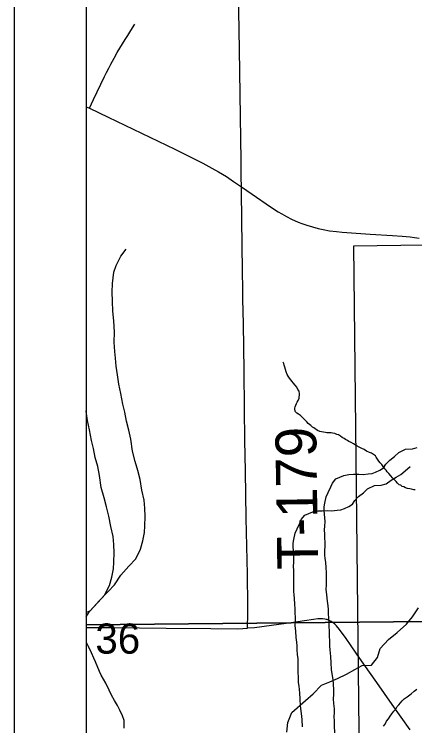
# Model space of a CAD drawing. Extents: x -21.1 to 50.3, y -4.9 to 22.1.
# Drawn here: x 2 to 2.557, y 19.251 to 20.24 of the extents above; entities that cross this region are included whole.
import ezdxf

# ---------------------------------------------------------------- set-up
doc = ezdxf.new("R2010")
doc.units = 0
for name, color, linetype in [('GM_X_Corporation', 7, 'Continuous'), ('GM_X_County', 7, 'Continuous'), ('GM_X_Minor_River', 7, 'Continuous'), ('GM_X_Section', 7, 'Continuous'), ('GM_X_Section_Text', 7, 'Continuous'), ('GM_X_Township_Road', 7, 'Continuous'), ('GM_X_Township_Road_Text', 7, 'Continuous'), ('GM_X_US_Route', 7, 'Continuous'), ('SH_Cut_Line', 7, 'Continuous'), ('SH_Data', 7, 'Continuous')]:
    doc.layers.add(name, color=color, linetype=linetype)

msp = doc.modelspace()

# ---------------------------------------------------------------- linework, layer by layer
at = {"layer": 'GM_X_Corporation'}
for points in [[(2.1, 20.39748), (2.1, 19.39131), (2.81172, 19.39809), (2.80251, 20.40768)], [(2.1, 19.39131), (2.1, 18.37484), (2.82778, 18.38476), (2.81172, 19.39809)]]:
    msp.add_lwpolyline(points, close=True, dxfattribs=at)
at = {"layer": 'GM_X_County'}
msp.add_lwpolyline([(8.9, 14.74638), (8.9, 20.9), (2.1, 20.9), (2.1, 14.1), (8.89319, 14.1)], dxfattribs=at)
at = {"layer": 'GM_X_Minor_River'}
for points in [[(2.1, 19.40865), (2.10596, 19.41146), (2.118, 19.42446), (2.13042, 19.43746), (2.13945, 19.44702), (2.14808, 19.46038), (2.15936, 19.47299), (2.16877, 19.48294), (2.1755, 19.49628), (2.17883, 19.50807), (2.18101, 19.51947), (2.1817, 19.52897), (2.18199, 19.54188), (2.18152, 19.55364), (2.18068, 19.56464), (2.17754, 19.57866), (2.17478, 19.59306), (2.17165, 19.60594), (2.16814, 19.61844), (2.16424, 19.63245), (2.16184, 19.64913), (2.15947, 19.66202), (2.15596, 19.67452), (2.1536, 19.68665), (2.15086, 19.69801), (2.14809, 19.71279), (2.14534, 19.72567), (2.14334, 19.73895), (2.14174, 19.7507), (2.14052, 19.7617), (2.13969, 19.77118), (2.13883, 19.78408), (2.13911, 19.79813), (2.13823, 19.81368), (2.137, 19.82734), (2.13651, 19.841), (2.13604, 19.85352), (2.13671, 19.86567), (2.13849, 19.88125), (2.14145, 19.89076), (2.14818, 19.90372), (2.15532, 19.91327)], [(2.5184, 19.60382), (2.51692, 19.60613), (2.51506, 19.60806), (2.51061, 19.61422), (2.50875, 19.61654), (2.50689, 19.61885), (2.50504, 19.62154), (2.50319, 19.62423), (2.50209, 19.62615), (2.49908, 19.62811), (2.49645, 19.62968), (2.49381, 19.63086), (2.48966, 19.63284), (2.48628, 19.6348), (2.48289, 19.63638), (2.47912, 19.63835), (2.47537, 19.6407), (2.4716, 19.64267), (2.46821, 19.64463), (2.4652, 19.64621), (2.46294, 19.64739), (2.46031, 19.64896), (2.45843, 19.65013), (2.4558, 19.6517), (2.45317, 19.65327), (2.45054, 19.65522), (2.44828, 19.65602), (2.44564, 19.65721), (2.44222, 19.65765), (2.44033, 19.65807), (2.43805, 19.65811), (2.43463, 19.65817), (2.43236, 19.65859), (2.4297, 19.65902), (2.42705, 19.65945), (2.42478, 19.65987), (2.42138, 19.66146), (2.41651, 19.66497), (2.41463, 19.66614), (2.412, 19.66809), (2.41013, 19.66964), (2.40826, 19.67119), (2.4064, 19.67351), (2.40379, 19.67622), (2.40043, 19.67932), (2.39781, 19.68202), (2.39481, 19.68398), (2.39256, 19.68554), (2.39069, 19.68709), (2.38998, 19.69015), (2.39003, 19.69242), (2.39044, 19.69431), (2.39124, 19.69658), (2.39243, 19.69883), (2.39322, 19.70072), (2.39441, 19.70297), (2.39599, 19.70636), (2.39602, 19.70826), (2.39645, 19.71053), (2.39648, 19.71243), (2.39579, 19.71624), (2.39432, 19.71855), (2.39285, 19.72161), (2.39062, 19.72431), (2.38764, 19.72741), (2.38615, 19.72933), (2.38429, 19.73165), (2.38244, 19.73396), (2.38059, 19.73665), (2.37949, 19.73933), (2.37804, 19.74278), (2.37696, 19.74621), (2.37588, 19.74927), (2.37517, 19.75232), (2.37446, 19.75461), (2.37373, 19.75653)], [(2.1, 19.40245), (2.10479, 19.40986), (2.11607, 19.42248), (2.12548, 19.43242), (2.13221, 19.44576), (2.13554, 19.45755), (2.13773, 19.46896), (2.13841, 19.47845), (2.1387, 19.49136), (2.13823, 19.50312), (2.13739, 19.51412), (2.13425, 19.52814), (2.13149, 19.54254), (2.12836, 19.55543), (2.12485, 19.56792), (2.12095, 19.58194), (2.11855, 19.59862), (2.11618, 19.6115), (2.11267, 19.624), (2.11031, 19.63613), (2.10757, 19.6475), (2.1048, 19.66228), (2.10205, 19.67516), (2.10006, 19.68843), (2.1, 19.68883)], [(2.44556, 19.24129), (2.4451, 19.25118), (2.44504, 19.25802), (2.44461, 19.26334), (2.44494, 19.26943), (2.4449, 19.27475), (2.44408, 19.28197), (2.44364, 19.28843), (2.44397, 19.29451), (2.44392, 19.30022), (2.44346, 19.30972), (2.44304, 19.31504), (2.44101, 19.32947), (2.44056, 19.33859), (2.4401, 19.34734), (2.43926, 19.35646), (2.43846, 19.36177), (2.43841, 19.36786), (2.43795, 19.37698), (2.4378, 19.39447), (2.43699, 19.40055), (2.43655, 19.40701), (2.43651, 19.41271), (2.43609, 19.41765), (2.43527, 19.42411), (2.43444, 19.43285), (2.43361, 19.44083), (2.43394, 19.44653), (2.43379, 19.46402), (2.43336, 19.47048), (2.43291, 19.47847), (2.43211, 19.4834), (2.43168, 19.48834), (2.43163, 19.49443), (2.43196, 19.50051), (2.43182, 19.51724), (2.43139, 19.52332), (2.43173, 19.52827), (2.43205, 19.53512), (2.43121, 19.545), (2.43078, 19.55032), (2.43074, 19.55526), (2.43184, 19.56021), (2.43366, 19.56935), (2.43628, 19.57508), (2.44001, 19.58309), (2.44225, 19.58805), (2.44714, 19.59418), (2.45813, 19.59883), (2.46496, 19.60003), (2.47142, 19.60046), (2.47865, 19.60052), (2.48473, 19.60019), (2.49195, 19.60101), (2.49727, 19.60143), (2.5022, 19.60337), (2.50826, 19.60646), (2.51317, 19.60955), (2.51655, 19.61452), (2.52183, 19.62026), (2.52863, 19.62526), (2.53429, 19.63101), (2.54376, 19.63527), (2.55326, 19.63611), (2.56008, 19.63769)], [(2.40063, 19.2497), (2.40017, 19.2592), (2.39975, 19.26452), (2.39772, 19.27896), (2.39727, 19.28808), (2.39681, 19.29682), (2.39598, 19.30594), (2.39517, 19.31126), (2.39512, 19.31734), (2.39466, 19.32646), (2.39451, 19.34395), (2.3937, 19.35003), (2.39327, 19.35649), (2.39322, 19.3622), (2.3928, 19.36714), (2.39198, 19.37359), (2.39115, 19.38233), (2.39032, 19.39031), (2.39065, 19.39602), (2.3905, 19.41351), (2.39007, 19.41997), (2.38962, 19.42795), (2.38882, 19.43289), (2.3884, 19.43783), (2.38835, 19.44391), (2.38867, 19.45), (2.38853, 19.46673), (2.3881, 19.47281), (2.38844, 19.47775), (2.38876, 19.4846), (2.38792, 19.49448), (2.38749, 19.4998), (2.38745, 19.50474), (2.38855, 19.5097), (2.39037, 19.51884), (2.39299, 19.52456), (2.39672, 19.53258), (2.39896, 19.53754), (2.40385, 19.54366), (2.41484, 19.54832), (2.42167, 19.54951), (2.42813, 19.54995), (2.43536, 19.55), (2.44145, 19.54967), (2.44866, 19.55049), (2.45398, 19.55092), (2.45891, 19.55286), (2.46497, 19.55595), (2.46988, 19.55903), (2.47326, 19.564), (2.47854, 19.56975), (2.48534, 19.57475), (2.491, 19.5805), (2.50047, 19.58475), (2.50997, 19.58559), (2.5168, 19.58717), (2.5236, 19.59217), (2.53079, 19.59641), (2.53722, 19.60026), (2.54326, 19.60526), (2.55005, 19.6114)], [(2.55709, 19.5788), (2.55519, 19.57883), (2.55217, 19.58003), (2.5499, 19.58045), (2.54649, 19.58089), (2.54384, 19.5817), (2.54158, 19.58288), (2.53931, 19.58369), (2.53706, 19.58525), (2.5348, 19.58605), (2.53256, 19.58837), (2.53069, 19.5903), (2.52846, 19.593), (2.52547, 19.59572), (2.52324, 19.59842), (2.52064, 19.6015), (2.5184, 19.60382)], [(2.37886, 19.24218), (2.38038, 19.25584), (2.38569, 19.26949), (2.40465, 19.28618), (2.41527, 19.29529), (2.42703, 19.30743), (2.4384, 19.31198), (2.4494, 19.31653), (2.46153, 19.32298), (2.47328, 19.32905), (2.48352, 19.33474), (2.49641, 19.3355), (2.50475, 19.34612), (2.50855, 19.35864), (2.52031, 19.37078), (2.53206, 19.38064), (2.54496, 19.3924), (2.55368, 19.40264), (2.56165, 19.41516)], [(2.15274, 19.24788), (2.15263, 19.2583), (2.1503, 19.26475), (2.14681, 19.27271), (2.14371, 19.27915), (2.13947, 19.28596), (2.13522, 19.29353), (2.13212, 19.30073), (2.1271, 19.31019), (2.12092, 19.32155), (2.11859, 19.32647), (2.11277, 19.34012), (2.11083, 19.34504), (2.10735, 19.35262), (2.10309, 19.36133), (2.10038, 19.36663), (2.1, 19.36724)], [(2.52233, 19.26423), (2.52467, 19.2676), (2.5274, 19.27135), (2.53012, 19.27434), (2.53208, 19.27772), (2.53441, 19.27996), (2.53674, 19.28295), (2.53907, 19.28557), (2.54179, 19.28855), (2.54603, 19.29151), (2.55181, 19.29558), (2.55567, 19.29893), (2.55953, 19.3019)], [(2.51294, 19.25035), (2.51528, 19.25335), (2.51726, 19.25749), (2.51998, 19.26086), (2.52233, 19.26423)]]:
    msp.add_lwpolyline(points, dxfattribs=at)
at = {"layer": 'GM_X_Section'}
msp.add_lwpolyline([(3.4813, 19.9322), (3.48506, 18.92038), (2.48311, 18.9064), (2.47214, 19.91783)], close=True, dxfattribs=at)
at = {"layer": 'GM_X_Township_Road'}
for points in [[(2.3156, 20.00011), (2.31533, 20.01337), (2.31531, 20.03603), (2.3145, 20.09775), (2.31296, 20.19093), (2.3123, 20.24386), (2.31134, 20.27169), (2.30944, 20.3399), (2.30895, 20.36161), (2.30862, 20.37405), (2.30719, 20.38633), (2.30323, 20.40339)], [(2.10437, 20.10919), (2.11013, 20.12137), (2.12042, 20.14274), (2.1253, 20.15312), (2.12816, 20.15872), (2.13139, 20.16481), (2.13433, 20.17027), (2.13891, 20.17866), (2.14321, 20.18641), (2.1505, 20.19871), (2.1542, 20.20467), (2.15769, 20.21028), (2.16218, 20.21731), (2.16766, 20.22585)], [(2.32429, 19.38662), (2.32436, 19.39379), (2.32443, 19.40015), (2.32481, 19.41839), (2.324, 19.46183), (2.32223, 19.53949), (2.32137, 19.60472), (2.32061, 19.64806), (2.32006, 19.69155), (2.31945, 19.74439), (2.31853, 19.80963), (2.31779, 19.84375), (2.31751, 19.85615), (2.31706, 19.88404), (2.31658, 19.91813), (2.31576, 19.99258), (2.3156, 20.00011)], [(2.43363, 19.39876), (2.43155, 19.39924), (2.42837, 19.39963), (2.42518, 19.39973), (2.42202, 19.39954), (2.41584, 19.39879), (2.40354, 19.39696), (2.38821, 19.39463), (2.35751, 19.39023), (2.33392, 19.38735), (2.32429, 19.38662)], [(2.55038, 19.2455), (2.52512, 19.28084), (2.50381, 19.31139), (2.48597, 19.33679), (2.47527, 19.35202), (2.46108, 19.3724), (2.452, 19.38505), (2.4479, 19.38983), (2.44563, 19.39205), (2.4432, 19.3941), (2.44056, 19.39592), (2.43771, 19.39742), (2.43467, 19.39851), (2.43363, 19.39876)], [(2.1, 19.38766), (2.13688, 19.38745), (2.21135, 19.38673), (2.27339, 19.38604), (2.31059, 19.38591), (2.31749, 19.38619), (2.32429, 19.38662)]]:
    msp.add_lwpolyline(points, dxfattribs=at)
at = {"layer": 'GM_X_US_Route'}
msp.add_lwpolyline([(2.1, 20.1113), (2.10437, 20.10919), (2.13056, 20.09659), (2.22297, 20.05209), (2.24929, 20.03933), (2.26196, 20.03273), (2.27459, 20.02607), (2.28377, 20.02072), (2.295, 20.01412), (2.30491, 20.00754), (2.3156, 20.00011), (2.33043, 19.98974), (2.3559, 19.97201), (2.36696, 19.96516), (2.37175, 19.96229), (2.37842, 19.95859), (2.38542, 19.95508), (2.39453, 19.95107), (2.39963, 19.94904), (2.40647, 19.94665), (2.4143, 19.94425), (2.42258, 19.94223), (2.42935, 19.94067), (2.43834, 19.939), (2.44768, 19.93771), (2.45564, 19.93685), (2.49456, 19.93421), (2.52559, 19.9323), (2.53896, 19.93145), (2.55018, 19.93049), (2.55615, 19.92977), (2.56283, 19.92884)], dxfattribs=at)
at = {"layer": 'SH_Cut_Line'}
msp.add_lwpolyline([(8.9, 20.9), (2.1, 20.9), (2.1, 16.34915), (2.35323, 16.35722), (2.8547, 16.35265), (2.98413, 16.34395), (3.8594, 16.36616)], dxfattribs=at)
at = {"layer": 'SH_Data'}
msp.add_line((2, 21), (2, 14), dxfattribs=at)

# ---------------------------------------------------------------- texts
at = {"layer": 'GM_X_Section_Text'}
msp.add_text('36', height=0.041856, rotation=0.00001, dxfattribs=at).set_placement((2.11277, 19.3513))
at = {"layer": 'GM_X_Township_Road_Text'}
msp.add_text('T-179', height=0.056818, rotation=90.84147, dxfattribs=at).set_placement((2.42242, 19.46838))

doc.saveas('drawing.dxf')
